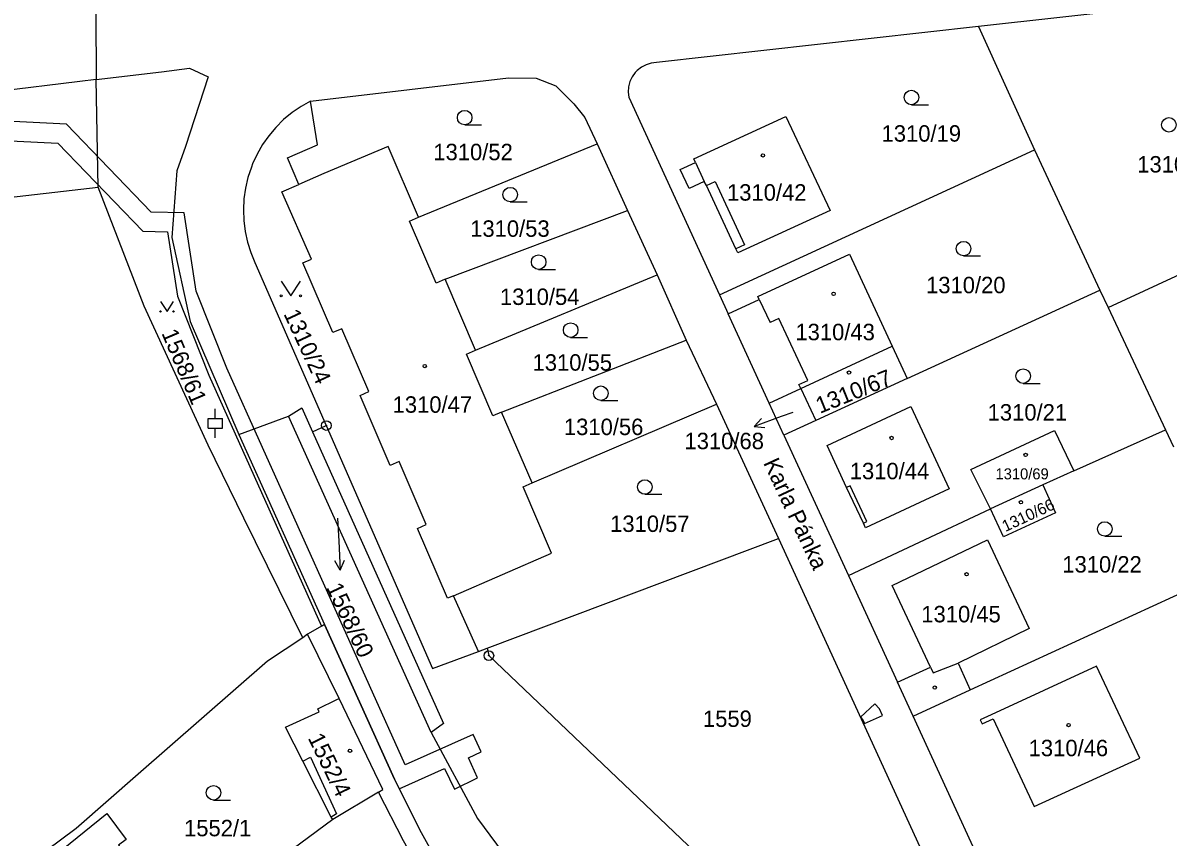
# Model space of a CAD drawing. Extents: x -644096 to -634268, y -1141430 to -1133463.
# Drawn here: x -638900.1 to -638781.7, y -1138227.3 to -1138143.1 of the extents above; entities that cross this region are included whole.
import ezdxf

# ---------------------------------------------------------------- set-up
doc = ezdxf.new("R2010")
doc.units = 0
for name, color, linetype in [('_CIVIL_CONSTRUCTION', 7, 'Continuous'), ('B_Hranice _3D', 7, 'Continuous'), ('M_Svah_Nasyp', 7, 'Continuous'), ('M_Svah_Zarez', 7, 'Continuous'), ('spodek_zarez', 7, 'Continuous'), ('svrsek_osa_sjezdy', 7, 'Continuous'), ('svrsek_osa_terminal_VRT', 7, 'Continuous'), ('svrsek_osa_VRT', 7, 'Continuous'), ('svrsek_popisy_VRT', 7, 'Continuous'), ('terminal_VRT', 7, 'Continuous')]:
    doc.layers.add(name, color=color, linetype=linetype)

msp = doc.modelspace()

# ---------------------------------------------------------------- linework, layer by layer
at = {"layer": '_CIVIL_CONSTRUCTION'}
for centre, radius in [((-638868.7, -1138184.7), 0.5), ((-638868.7, -1138184.7), 0.0303), ((-638851.89, -1138208.5), 0.5), ((-638851.89, -1138208.5), 0.0303)]:
    msp.add_circle(centre, radius, dxfattribs=at)
at = {"layer": 'B_Hranice _3D'}
msp.add_lwpolyline([(-638907.02, -1138154.97), (-638896.46, -1138155.5), (-638887.66, -1138164.61), (-638885.13, -1138164.67), (-638884.09, -1138171.32), (-638880.84, -1138179.51), (-638869.18, -1138205.47), (-638868.88, -1138205.3), (-638861.66, -1138221.28), (-638861.16, -1138222.27), (-638856.48, -1138220.17), (-638855.44, -1138222.3), (-638853.06, -1138221.13), (-638854.01, -1138219.06), (-638852.69, -1138218.47), (-638853.51, -1138216.65), (-638860.55, -1138219.8), (-638878.99, -1138178.77), (-638882.15, -1138170.8), (-638883.41, -1138162.71), (-638886.8, -1138162.63), (-638895.58, -1138153.54), (-638907.32, -1138152.95)], dxfattribs=at)
msp.add_lwpolyline([(-638813.06, -1138215.51), (-638811.2, -1138214.69), (-638811.51, -1138213.99), (-638811.98, -1138213.48), (-638813.47, -1138214.86), (-638813.23, -1138215.13)], close=True, dxfattribs=at)
at = {"layer": 'M_Svah_Nasyp'}
for p, q in [((-638830.52, -1138157.49), (-638829.61, -1138159.45)), ((-638829.4, -1138159.88), (-638828.5, -1138159.46)), ((-638828.5, -1138159.46), (-638825.46, -1138166)), ((-638825.46, -1138166), (-638826.35, -1138166.41)), ((-638823.94, -1138171.65), (-638822.81, -1138174.05)), ((-638821.89, -1138173.62), (-638822.81, -1138174.05)), ((-638818.9, -1138180.04), (-638821.89, -1138173.62)), ((-638819.82, -1138180.47), (-638818.9, -1138180.04)), ((-638819.63, -1138180.88), (-638819.82, -1138180.47)), ((-638814.53, -1138190.93), (-638814.89, -1138191.1)), ((-638812.8, -1138194.64), (-638814.53, -1138190.93)), ((-638813.16, -1138194.81), (-638812.8, -1138194.64)), ((-638806.23, -1138209.69), (-638805.95, -1138210.3)), ((-638805.95, -1138210.3), (-638803.37, -1138209.28)), ((-638789.04, -1138209.6), (-638799.94, -1138214.62)), ((-638784.59, -1138219.1), (-638789.04, -1138209.6)), ((-638799.94, -1138214.62), (-638801.08, -1138215.14)), ((-638801.08, -1138215.14), (-638800.88, -1138215.57)), ((-638800.88, -1138215.57), (-638799.74, -1138215.05)), ((-638799.74, -1138215.05), (-638795.51, -1138224.12)), ((-638871.12, -1138219.43), (-638870.32, -1138219.02)), ((-638870.32, -1138219.02), (-638867.65, -1138224.88)), ((-638795.51, -1138224.12), (-638784.59, -1138219.1)), ((-638867.65, -1138224.88), (-638868.18, -1138225.21))]:
    msp.add_line(p, q, dxfattribs=at)
at = {"layer": 'M_Svah_Zarez'}
for centre in [(-638823.55, -1138156.76), (-638816.24, -1138171.08), (-638858.52, -1138178.55), (-638814.65, -1138179.23), (-638810.25, -1138185.99), (-638796.38, -1138187.74), (-638796.87, -1138192.64), (-638802.49, -1138200.09), (-638805.78, -1138211.81), (-638791.94, -1138215.69), (-638866.25, -1138218.34)]:
    msp.add_circle(centre, 0.175, dxfattribs=at)
at = {"layer": 'spodek_zarez'}
msp.add_circle((-638683.07, -1137056.85), 1378.08, dxfattribs=at)
at = {"layer": 'svrsek_osa_sjezdy'}
for p, q in [((-638808.19, -1138151.52), (-638806.44, -1138151.52)), ((-638854.39, -1138153.6), (-638852.64, -1138153.6)), ((-638849.68, -1138161.57), (-638847.93, -1138161.57)), ((-638802.8, -1138167.15), (-638801.05, -1138167.15)), ((-638846.74, -1138168.55), (-638844.99, -1138168.55)), ((-638843.43, -1138175.58), (-638841.68, -1138175.58)), ((-638796.64, -1138180.34), (-638794.89, -1138180.34)), ((-638840.31, -1138182.11), (-638838.56, -1138182.11)), ((-638880.18, -1138183.99), (-638880.18, -1138182.99)), ((-638880.93, -1138183.99), (-638879.43, -1138183.99)), ((-638880.93, -1138184.99), (-638880.93, -1138183.99)), ((-638879.43, -1138184.99), (-638879.43, -1138183.99)), ((-638880.93, -1138184.99), (-638879.43, -1138184.99)), ((-638880.18, -1138185.99), (-638880.18, -1138184.99)), ((-638835.76, -1138191.81), (-638834.01, -1138191.81)), ((-638788.2, -1138196.15), (-638786.45, -1138196.15)), ((-638880.36, -1138223.44), (-638878.61, -1138223.44))]:
    msp.add_line(p, q, dxfattribs=at)
for points in [[(-638873.36, -1138169.78), (-638872.36, -1138171.28), (-638871.36, -1138169.78)], [(-638885.84, -1138171.89), (-638885.17, -1138172.9), (-638884.5, -1138171.89)]]:
    msp.add_lwpolyline(points, dxfattribs=at)
for centre, radius in [((-638808.19, -1138150.77), 0.75), ((-638854.39, -1138152.85), 0.75), ((-638781.57, -1138153.6), 0.75), ((-638849.68, -1138160.82), 0.75), ((-638802.8, -1138166.4), 0.75), ((-638846.74, -1138167.8), 0.75), ((-638873.36, -1138171.28), 0.1), ((-638871.36, -1138171.28), 0.1), ((-638885.84, -1138172.9), 0.067), ((-638884.5, -1138172.9), 0.067), ((-638843.43, -1138174.83), 0.75), ((-638796.64, -1138179.59), 0.75), ((-638840.31, -1138181.36), 0.75), ((-638835.76, -1138191.06), 0.75), ((-638788.2, -1138195.4), 0.75), ((-638880.36, -1138222.69), 0.75)]:
    msp.add_circle(centre, radius, dxfattribs=at)
at = {"layer": 'svrsek_osa_terminal_VRT'}
msp.add_arc((-642050.26, -1145189.6), 8802.25, 41.413152, 75.317049, dxfattribs=at)
at = {"layer": 'svrsek_popisy_VRT'}
for p, q in [((-638820.46, -1138183.34), (-638821.65, -1138183.76)), ((-638821.65, -1138183.76), (-638824.47, -1138184.79)), ((-638824.47, -1138184.79), (-638823.7, -1138183.97)), ((-638824.47, -1138184.79), (-638823.36, -1138184.91)), ((-638867.54, -1138194.29), (-638867.41, -1138196.67)), ((-638867.41, -1138196.67), (-638867.25, -1138199.67)), ((-638867.25, -1138199.67), (-638867.81, -1138198.69)), ((-638867.25, -1138199.67), (-638866.81, -1138198.64))]:
    msp.add_line(p, q, dxfattribs=at)
at = {"layer": 'terminal_VRT'}
for p, q in [((-638892.53, -1138142.11), (-638892.48, -1138148.92)), ((-638801.24, -1138143.44), (-638834.56, -1138147.16)), ((-638801.24, -1138143.44), (-638795.46, -1138156.2)), ((-638892.29, -1138160.03), (-638892.48, -1138148.92)), ((-638837.42, -1138150.75), (-638828.04, -1138171.17)), ((-638859.18, -1138163.16), (-638840.7, -1138155.57)), ((-638840.7, -1138155.57), (-638837.54, -1138162.45)), ((-638828.04, -1138171.17), (-638795.46, -1138156.2)), ((-638795.46, -1138156.2), (-638788.7, -1138170.69)), ((-638856.42, -1138169.57), (-638837.54, -1138162.45)), ((-638837.54, -1138162.45), (-638834.48, -1138169.12)), ((-638787.85, -1138172.51), (-638767.94, -1138163.25)), ((-638876.08, -1138167.85), (-638868.7, -1138184.7)), ((-638853.28, -1138176.92), (-638834.48, -1138169.12)), ((-638834.48, -1138169.12), (-638831.48, -1138175.86)), ((-638853.28, -1138176.92), (-638856.42, -1138169.57)), ((-638808.62, -1138179.84), (-638788.7, -1138170.69)), ((-638788.7, -1138170.69), (-638787.85, -1138172.51)), ((-638828.04, -1138171.17), (-638827.13, -1138173.14)), ((-638787.85, -1138172.51), (-638781.91, -1138185.15)), ((-638822.89, -1138182.39), (-638827.13, -1138173.14)), ((-638850.58, -1138183.31), (-638831.48, -1138175.86)), ((-638831.48, -1138175.86), (-638828.34, -1138182.48)), ((-638819.63, -1138180.88), (-638810.18, -1138176.49)), ((-638810.18, -1138176.49), (-638808.62, -1138179.84)), ((-638808.62, -1138179.84), (-638818.08, -1138184.19)), ((-638822.89, -1138182.39), (-638819.63, -1138180.88)), ((-638819.63, -1138180.88), (-638818.08, -1138184.19)), ((-638847.42, -1138190.64), (-638828.34, -1138182.48)), ((-638828.34, -1138182.48), (-638821.95, -1138196.4)), ((-638821.37, -1138185.7), (-638822.89, -1138182.39)), ((-638847.42, -1138190.64), (-638850.58, -1138183.31)), ((-638877.73, -1138185.62), (-638872.62, -1138183.75)), ((-638857.86, -1138216.44), (-638872.62, -1138183.75)), ((-638870.12, -1138185.35), (-638868.7, -1138184.7)), ((-638818.08, -1138184.19), (-638821.37, -1138185.7)), ((-638877.73, -1138185.62), (-638868.88, -1138205.3)), ((-638821.37, -1138185.7), (-638814.7, -1138200.21)), ((-638791.41, -1138189.39), (-638781.91, -1138185.15)), ((-638781.91, -1138185.15), (-638781.1, -1138186.89)), ((-638791.41, -1138189.39), (-638794.6, -1138190.82)), ((-638794.6, -1138190.82), (-638800, -1138193.31)), ((-638814.7, -1138200.21), (-638800, -1138193.31)), ((-638852.06, -1138207.72), (-638821.95, -1138196.4)), ((-638821.95, -1138196.4), (-638805.5, -1138232.21)), ((-638814.7, -1138200.21), (-638809.63, -1138211.26)), ((-638802.13, -1138212.04), (-638775.17, -1138199.66)), ((-638852.95, -1138208.06), (-638855.54, -1138202.33)), ((-638868.88, -1138205.3), (-638870.64, -1138206.3)), ((-638870.64, -1138206.3), (-638871.14, -1138206.66)), ((-638867.38, -1138212.93), (-638870.64, -1138206.3)), ((-638852.95, -1138208.06), (-638852.06, -1138207.72)), ((-638808.03, -1138214.75), (-638809.63, -1138211.26)), ((-638808.03, -1138214.75), (-638802.13, -1138212.04)), ((-638800.1, -1138232.01), (-638808.03, -1138214.75)), ((-638863.3, -1138222.62), (-638868.02, -1138225.47))]:
    msp.add_line(p, q, dxfattribs=at)
for points in [[(-638754.04, -1138156.79), (-638760.5, -1138142.97), (-638763.03, -1138140.19), (-638766.98, -1138139.61), (-638801.24, -1138143.44)], [(-638892.48, -1138148.92), (-638885.73, -1138148.11), (-638882.84, -1138147.73), (-638880.92, -1138148.65), (-638883.25, -1138155.84), (-638884.14, -1138158.36), (-638884.68, -1138165.24), (-638882.77, -1138173.93), (-638877.73, -1138185.62)], [(-638834.56, -1138147.16), (-638835.1, -1138147.22), (-638835.62, -1138147.38), (-638836.11, -1138147.63), (-638836.54, -1138147.97), (-638836.76, -1138148.19), (-638837.08, -1138148.64), (-638837.31, -1138149.13), (-638837.44, -1138149.66), (-638837.48, -1138150.21), (-638837.42, -1138150.75)], [(-638892.48, -1138148.92), (-638911.1, -1138151.17), (-638914.12, -1138151.66), (-638920.38, -1138153.58), (-638929.9, -1138160.21), (-638930.72, -1138161.01), (-638934.1, -1138163.58)], [(-638870.33, -1138151.15), (-638849.87, -1138148.74), (-638846.99, -1138148.77), (-638844.97, -1138149.58), (-638843.1, -1138151.43), (-638841.96, -1138152.83), (-638840.7, -1138155.57)], [(-638870.33, -1138151.15), (-638871.31, -1138151.71), (-638872.24, -1138152.34), (-638873.11, -1138153.06), (-638873.91, -1138153.86), (-638874.63, -1138154.72), (-638875.28, -1138155.64), (-638875.84, -1138156.62), (-638876.32, -1138157.64), (-638876.45, -1138157.98), (-638876.8, -1138159.05), (-638877.06, -1138160.15), (-638877.22, -1138161.26), (-638877.27, -1138162.39), (-638877.23, -1138163.51), (-638877.09, -1138164.63), (-638876.85, -1138165.73), (-638876.51, -1138166.81), (-638876.08, -1138167.85)], [(-638871.54, -1138159.78), (-638872.72, -1138157.02), (-638869.6, -1138155.68), (-638870.33, -1138151.15)], [(-638829.61, -1138159.45), (-638831.19, -1138160.19), (-638832.1, -1138158.23), (-638830.52, -1138157.49), (-638830.7, -1138157.11), (-638821.19, -1138152.72), (-638816.58, -1138162.45), (-638826.15, -1138166.83), (-638826.35, -1138166.41), (-638829.4, -1138159.88), (-638829.61, -1138159.45)], [(-638859.18, -1138163.16), (-638862.31, -1138155.84), (-638868.94, -1138158.64), (-638871.54, -1138159.78)], [(-638930.82, -1138169.34), (-638925.6, -1138166.32), (-638919.25, -1138164.18), (-638911.96, -1138162.28), (-638903.4, -1138161.33), (-638892.29, -1138160.03)], [(-638871.14, -1138206.66), (-638877.21, -1138194.3), (-638880.93, -1138186.73), (-638887.52, -1138172.35), (-638892.29, -1138160.03)], [(-638855.54, -1138202.33), (-638856.15, -1138202.55), (-638859.28, -1138195.34), (-638858.36, -1138194.95), (-638861.17, -1138188.42), (-638862.09, -1138188.82), (-638865.21, -1138181.59), (-638864.3, -1138181.19), (-638867.1, -1138174.69), (-638868.01, -1138175.08), (-638871.11, -1138167.87), (-638870.22, -1138167.48), (-638873.29, -1138160.53), (-638871.54, -1138159.78)], [(-638856.42, -1138169.57), (-638857.34, -1138169.97), (-638860.08, -1138163.55), (-638859.18, -1138163.16)], [(-638827.13, -1138173.14), (-638823.94, -1138171.65), (-638824.07, -1138171.36), (-638814.61, -1138166.96), (-638810.18, -1138176.49)], [(-638850.58, -1138183.31), (-638851.48, -1138183.7), (-638854.21, -1138177.31), (-638853.28, -1138176.92)], [(-638872.62, -1138183.75), (-638871.24, -1138182.86), (-638870.12, -1138185.35)], [(-638816.9, -1138186.77), (-638808.24, -1138182.74), (-638804.28, -1138191.24), (-638812.95, -1138195.27), (-638813.16, -1138194.81), (-638814.89, -1138191.1), (-638816.9, -1138186.77)], [(-638868.7, -1138184.7), (-638857.71, -1138209.85), (-638852.95, -1138208.06)], [(-638870.12, -1138185.35), (-638856.58, -1138215.53), (-638857.86, -1138216.44)], [(-638800, -1138193.31), (-638802.04, -1138189.24), (-638793.4, -1138185.22), (-638791.41, -1138189.39)], [(-638855.54, -1138202.33), (-638845.4, -1138197.92), (-638848.34, -1138191.04), (-638847.42, -1138190.64)], [(-638794.6, -1138190.82), (-638793.28, -1138193.74), (-638798.66, -1138196.22), (-638800, -1138193.31)], [(-638809.63, -1138211.26), (-638806.23, -1138209.69), (-638810.19, -1138201.24), (-638800.32, -1138196.51), (-638796.02, -1138205.69), (-638803.37, -1138209.28), (-638802.13, -1138212.04)], [(-638804.07, -1138268.98), (-638805.34, -1138268.24), (-638815.87, -1138262.09), (-638822.98, -1138257.7), (-638839.39, -1138246.38), (-638848.95, -1138239.1), (-638853.78, -1138234.67), (-638856.49, -1138231.11), (-638858.87, -1138226.82), (-638861.66, -1138221.28), (-638868.88, -1138205.3)], [(-638871.14, -1138206.66), (-638874.77, -1138209.08), (-638888.14, -1138220.75), (-638894.57, -1138226.38), (-638902.39, -1138232.2)], [(-638852.06, -1138207.72), (-638851.89, -1138208.5), (-638829.07, -1138230.23)], [(-638868.02, -1138225.47), (-638868.18, -1138225.21), (-638871.12, -1138219.43), (-638872.91, -1138215.92), (-638869.42, -1138214.33), (-638869.57, -1138214.02), (-638867.6, -1138213.05), (-638867.38, -1138212.93)], [(-638863.3, -1138222.62), (-638862.86, -1138222.35), (-638867.38, -1138212.93)], [(-638857.86, -1138216.44), (-638853.08, -1138225.36), (-638849.83, -1138229.73), (-638846.37, -1138233.32), (-638833.88, -1138242.81), (-638809.94, -1138259.25), (-638807.21, -1138260.53), (-638800.84, -1138262.64)], [(-638858.07, -1138232.34), (-638860.72, -1138227.67), (-638863.3, -1138222.62)], [(-638890.64, -1138242.46), (-638895.93, -1138235.5), (-638897.25, -1138236.5), (-638898.71, -1138234.49), (-638897.6, -1138233.64), (-638899.36, -1138231.28), (-638896.79, -1138229.21), (-638891.39, -1138224.84), (-638889.39, -1138227.52), (-638890.19, -1138228.12), (-638883.48, -1138236.95)], [(-638868.02, -1138225.47), (-638875.42, -1138230.92), (-638876.13, -1138231.47), (-638883.07, -1138236.7)]]:
    msp.add_lwpolyline(points, dxfattribs=at)

# ---------------------------------------------------------------- texts
at = {"layer": 'svrsek_osa_VRT'}
for s, height, p in [('1310/19', 1.7, (-638811.28, -1138155.34)), ('1310/52', 1.7, (-638857.63, -1138157.26)), ('1310/14', 1.7, (-638784.84, -1138158.53)), ('1310/42', 1.7, (-638827.26, -1138161.44)), ('1310/53', 1.7, (-638853.82, -1138165.18)), ('1310/20', 1.7, (-638806.68, -1138171.02)), ('1310/54', 1.7, (-638850.74, -1138172.23)), ('1310/43', 1.7, (-638820.19, -1138175.88)), ('1310/55', 1.7, (-638847.37, -1138179.03)), ('1310/47', 1.7, (-638861.84, -1138183.38)), ('1310/21', 1.7, (-638800.31, -1138184.19)), ('1310/56', 1.7, (-638844.13, -1138185.69)), ('1310/68', 1.7, (-638831.66, -1138187.15)), ('1310/44', 1.7, (-638814.57, -1138190.26)), ('1310/69', 1.139, (-638799.5, -1138190.27)), ('1310/57', 1.7, (-638839.35, -1138195.71)), ('1310/22', 1.7, (-638792.59, -1138199.91)), ('1310/45', 1.7, (-638807.17, -1138205.06)), ('1559', 1.7, (-638829.75, -1138215.88)), ('1310/46', 1.7, (-638796.07, -1138218.91)), ('1552/1', 1.7, (-638883.41, -1138227.19))]:
    msp.add_text(s, height=height, dxfattribs=at).set_placement(p)
for s, height, rotation, p in [('1310/24', 1.7, 295, (-638873.15, -1138173.15)), ('1568/61', 1.7, 293, (-638885.77, -1138175.14)), ('1310/67', 1.7, 22, (-638817.66, -1138183.5)), ('1310/66', 1.19, 25, (-638798.48, -1138195.73)), ('1568/60', 1.7, 295, (-638868.73, -1138201.44)), ('1552/4', 1.7, 296, (-638870.64, -1138217.02))]:
    msp.add_text(s, height=height, rotation=rotation, dxfattribs=at).set_placement(p)
at = {"layer": 'svrsek_popisy_VRT'}
msp.add_text('Karla Pánka', height=1.7, rotation=295, dxfattribs=at).set_placement((-638823.54, -1138188.56))

doc.saveas('drawing.dxf')
